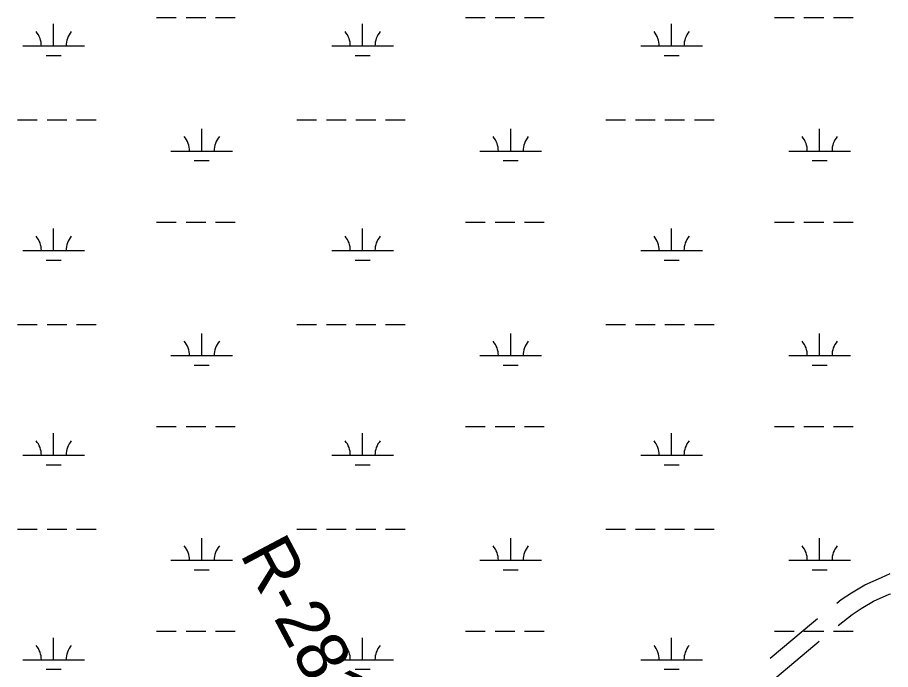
# Model space of a CAD drawing. Extents: x 3177185 to 3215018, y 812988 to 838321.
# Drawn here: x 3209735 to 3211153, y 831630 to 832690 of the extents above; entities that cross this region are included whole.
import ezdxf

# ---------------------------------------------------------------- set-up
doc = ezdxf.new("R2010")
doc.units = 0
for name, color, linetype in [('V-RIVR-RANG-IDEN', 7, 'Continuous'), ('V-ROAD-CNTR', 7, 'Continuous'), ('V-WETL-SWMP', 7, 'Continuous')]:
    doc.layers.add(name, color=color, linetype=linetype)

msp = doc.modelspace()

# ---------------------------------------------------------------- linework, layer by layer
at = {"layer": 'V-ROAD-CNTR'}
for points in [[(3211065.8, 831737.6), (3211073.3, 831743.6), (3211089.8, 831754.3), (3211111.7, 831767.4), (3211138.8, 831779.4), (3211152.9, 831786)], [(3211068.4, 831701.2), (3211090.9, 831719.3), (3211105.7, 831728.8), (3211125.5, 831740.7), (3211151.3, 831752.1), (3211153.3, 831753)], [(3210958, 831648.3), (3211028, 831707.2), (3211034.7, 831712.5)], [(3210961.1, 831611.3), (3210968.4, 831617.8), (3211037.4, 831675.9)]]:
    msp.add_lwpolyline(points, dxfattribs=at)
at = {"layer": 'V-WETL-SWMP'}
for p, q in [((3209793.8, 832643.6), (3209793.8, 832679.6)), ((3209960.9, 832690), (3209992.9, 832690)), ((3210008.9, 832690), (3210040.9, 832690)), ((3210056.9, 832690), (3210088.9, 832690)), ((3210295.7, 832643.6), (3210295.7, 832679.6)), ((3210462.8, 832690), (3210494.8, 832690)), ((3210510.8, 832690), (3210542.8, 832690)), ((3210558.8, 832690), (3210590.8, 832690)), ((3210797.7, 832643.6), (3210797.7, 832679.6)), ((3210964.7, 832690), (3210996.7, 832690)), ((3211012.7, 832690), (3211044.7, 832690)), ((3211060.7, 832690), (3211092.7, 832690)), ((3209743.8, 832643.6), (3209843.8, 832643.6)), ((3210245.7, 832643.6), (3210345.7, 832643.6)), ((3210747.7, 832643.6), (3210847.7, 832643.6)), ((3209781.8, 832628.1), (3209805.8, 832628.1)), ((3210283.7, 832628.1), (3210307.7, 832628.1)), ((3210785.7, 832628.1), (3210809.7, 832628.1)), ((3209735, 832523.5), (3209767, 832523.5)), ((3209783, 832523.5), (3209815, 832523.5)), ((3209831, 832523.5), (3209863, 832523.5)), ((3210188.9, 832523.5), (3210220.9, 832523.5)), ((3210236.9, 832523.5), (3210268.9, 832523.5)), ((3210284.9, 832523.5), (3210316.9, 832523.5)), ((3210332.9, 832523.5), (3210364.9, 832523.5)), ((3210690.8, 832523.5), (3210722.8, 832523.5)), ((3210738.8, 832523.5), (3210770.8, 832523.5)), ((3210786.8, 832523.5), (3210818.8, 832523.5)), ((3210834.8, 832523.5), (3210866.8, 832523.5)), ((3210034.3, 832472.8), (3210034.3, 832508.8)), ((3210536.2, 832472.8), (3210536.2, 832508.8)), ((3211038.1, 832472.8), (3211038.1, 832508.8)), ((3209984.3, 832472.8), (3210084.3, 832472.8)), ((3210486.2, 832472.8), (3210586.2, 832472.8)), ((3210988.1, 832472.8), (3211088.1, 832472.8)), ((3210022.3, 832457.3), (3210046.3, 832457.3)), ((3210524.2, 832457.3), (3210548.2, 832457.3)), ((3211026.1, 832457.3), (3211050.1, 832457.3)), ((3209960.9, 832357.3), (3209992.9, 832357.3)), ((3210008.9, 832357.3), (3210040.9, 832357.3)), ((3210056.9, 832357.3), (3210088.9, 832357.3)), ((3210462.8, 832357.3), (3210494.8, 832357.3)), ((3210510.8, 832357.3), (3210542.8, 832357.3)), ((3210558.8, 832357.3), (3210590.8, 832357.3)), ((3210964.7, 832357.3), (3210996.7, 832357.3)), ((3211012.7, 832357.3), (3211044.7, 832357.3)), ((3211060.7, 832357.3), (3211092.7, 832357.3)), ((3209793.8, 832310.9), (3209793.8, 832346.9)), ((3210295.7, 832310.9), (3210295.7, 832346.9)), ((3210797.7, 832310.9), (3210797.7, 832346.9)), ((3209743.8, 832310.9), (3209843.8, 832310.9)), ((3210245.7, 832310.9), (3210345.7, 832310.9)), ((3210747.7, 832310.9), (3210847.7, 832310.9)), ((3209781.8, 832295.5), (3209805.8, 832295.5)), ((3210283.7, 832295.5), (3210307.7, 832295.5)), ((3210785.7, 832295.5), (3210809.7, 832295.5)), ((3209735, 832190.8), (3209767, 832190.8)), ((3209783, 832190.8), (3209815, 832190.8)), ((3209831, 832190.8), (3209863, 832190.8)), ((3210188.9, 832190.8), (3210220.9, 832190.8)), ((3210236.9, 832190.8), (3210268.9, 832190.8)), ((3210284.9, 832190.8), (3210316.9, 832190.8)), ((3210332.9, 832190.8), (3210364.9, 832190.8)), ((3210690.8, 832190.8), (3210722.8, 832190.8)), ((3210738.8, 832190.8), (3210770.8, 832190.8)), ((3210786.8, 832190.8), (3210818.8, 832190.8)), ((3210834.8, 832190.8), (3210866.8, 832190.8)), ((3210034.3, 832140.1), (3210034.3, 832176.1)), ((3210536.2, 832140.1), (3210536.2, 832176.1)), ((3211038.1, 832140.1), (3211038.1, 832176.1)), ((3209984.3, 832140.1), (3210084.3, 832140.1)), ((3210486.2, 832140.1), (3210586.2, 832140.1)), ((3210988.1, 832140.1), (3211088.1, 832140.1)), ((3210022.3, 832124.7), (3210046.3, 832124.7)), ((3210524.2, 832124.7), (3210548.2, 832124.7)), ((3211026.1, 832124.7), (3211050.1, 832124.7)), ((3209793.8, 831978.2), (3209793.8, 832014.2)), ((3209960.9, 832024.7), (3209992.9, 832024.7)), ((3210008.9, 832024.7), (3210040.9, 832024.7)), ((3210056.9, 832024.7), (3210088.9, 832024.7)), ((3210295.7, 831978.2), (3210295.7, 832014.2)), ((3210462.8, 832024.7), (3210494.8, 832024.7)), ((3210510.8, 832024.7), (3210542.8, 832024.7)), ((3210558.8, 832024.7), (3210590.8, 832024.7)), ((3210797.7, 831978.2), (3210797.7, 832014.2)), ((3210964.7, 832024.7), (3210996.7, 832024.7)), ((3211012.7, 832024.7), (3211044.7, 832024.7)), ((3211060.7, 832024.7), (3211092.7, 832024.7)), ((3209743.8, 831978.2), (3209843.8, 831978.2)), ((3210245.7, 831978.2), (3210345.7, 831978.2)), ((3210747.7, 831978.2), (3210847.7, 831978.2)), ((3209781.8, 831962.8), (3209805.8, 831962.8)), ((3210283.7, 831962.8), (3210307.7, 831962.8)), ((3210785.7, 831962.8), (3210809.7, 831962.8)), ((3209735, 831858.2), (3209767, 831858.2)), ((3209783, 831858.2), (3209815, 831858.2)), ((3209831, 831858.2), (3209863, 831858.2)), ((3210188.9, 831858.2), (3210220.9, 831858.2)), ((3210236.9, 831858.2), (3210268.9, 831858.2)), ((3210284.9, 831858.2), (3210316.9, 831858.2)), ((3210332.9, 831858.2), (3210364.9, 831858.2)), ((3210690.8, 831858.2), (3210722.8, 831858.2)), ((3210738.8, 831858.2), (3210770.8, 831858.2)), ((3210786.8, 831858.2), (3210818.8, 831858.2)), ((3210834.8, 831858.2), (3210866.8, 831858.2)), ((3210034.3, 831807.4), (3210034.3, 831843.4)), ((3210536.2, 831807.4), (3210536.2, 831843.4)), ((3211038.1, 831807.4), (3211038.1, 831843.4)), ((3209984.3, 831807.4), (3210084.3, 831807.4)), ((3210486.2, 831807.4), (3210586.2, 831807.4)), ((3210988.1, 831807.4), (3211088.1, 831807.4)), ((3210022.3, 831792), (3210046.3, 831792)), ((3210524.2, 831792), (3210548.2, 831792)), ((3211026.1, 831792), (3211050.1, 831792)), ((3209960.9, 831692), (3209992.9, 831692)), ((3210008.9, 831692), (3210040.9, 831692)), ((3210056.9, 831692), (3210088.9, 831692)), ((3210462.8, 831692), (3210494.8, 831692)), ((3210510.8, 831692), (3210542.8, 831692)), ((3210558.8, 831692), (3210590.8, 831692)), ((3210964.7, 831692), (3210996.7, 831692)), ((3211012.7, 831692), (3211044.7, 831692)), ((3211060.7, 831692), (3211092.7, 831692)), ((3209793.8, 831645.5), (3209793.8, 831681.5)), ((3210295.7, 831645.5), (3210295.7, 831681.5)), ((3210797.7, 831645.5), (3210797.7, 831681.5)), ((3209743.8, 831645.5), (3209843.8, 831645.5)), ((3210245.7, 831645.5), (3210345.7, 831645.5)), ((3210747.7, 831645.5), (3210847.7, 831645.5)), ((3209781.8, 831630.1), (3209805.8, 831630.1)), ((3210283.7, 831630.1), (3210307.7, 831630.1)), ((3210785.7, 831630.1), (3210809.7, 831630.1))]:
    msp.add_line(p, q, dxfattribs=at)
for centre, start, end in [((3209738.6, 832644), 359.2282, 40.7718), ((3209849.1, 832644), 139.2282, 180.7718), ((3210240.5, 832644), 359.2282, 40.7718), ((3210351, 832644), 139.2282, 180.7718), ((3210742.4, 832644), 359.2282, 40.7718), ((3210852.9, 832644), 139.2282, 180.7718), ((3209979.1, 832473.2), 359.2282, 40.7718), ((3210089.6, 832473.2), 139.2282, 180.7718), ((3210481, 832473.2), 359.2282, 40.7718), ((3210591.5, 832473.2), 139.2282, 180.7718), ((3210982.9, 832473.2), 359.2282, 40.7718), ((3211093.4, 832473.2), 139.2282, 180.7718), ((3209738.6, 832311.4), 359.2282, 40.7718), ((3209849.1, 832311.4), 139.2282, 180.7718), ((3210240.5, 832311.4), 359.2282, 40.7718), ((3210351, 832311.4), 139.2282, 180.7718), ((3210742.4, 832311.4), 359.2282, 40.7718), ((3210852.9, 832311.4), 139.2282, 180.7718), ((3209979.1, 832140.6), 359.2282, 40.7718), ((3210089.6, 832140.6), 139.2282, 180.7718), ((3210481, 832140.6), 359.2282, 40.7718), ((3210591.5, 832140.6), 139.2282, 180.7718), ((3210982.9, 832140.6), 359.2282, 40.7718), ((3211093.4, 832140.6), 139.2282, 180.7718), ((3209738.6, 831978.7), 359.2282, 40.7718), ((3209849.1, 831978.7), 139.2282, 180.7718), ((3210240.5, 831978.7), 359.2282, 40.7718), ((3210351, 831978.7), 139.2282, 180.7718), ((3210742.4, 831978.7), 359.2282, 40.7718), ((3210852.9, 831978.7), 139.2282, 180.7718), ((3209979.1, 831807.9), 359.2282, 40.7718), ((3210089.6, 831807.9), 139.2282, 180.7718), ((3210481, 831807.9), 359.2282, 40.7718), ((3210591.5, 831807.9), 139.2282, 180.7718), ((3210982.9, 831807.9), 359.2282, 40.7718), ((3211093.4, 831807.9), 139.2282, 180.7718), ((3209738.6, 831646), 359.2282, 40.7718), ((3209849.1, 831646), 139.2282, 180.7718), ((3210240.5, 831646), 359.2282, 40.7718), ((3210351, 831646), 139.2282, 180.7718), ((3210742.4, 831646), 359.2282, 40.7718), ((3210852.9, 831646), 139.2282, 180.7718)]:
    msp.add_arc(centre, 35.2, start, end, dxfattribs=at)

# ---------------------------------------------------------------- texts
at = {"layer": 'V-RIVR-RANG-IDEN'}
msp.add_text('R-281.05', height=83, rotation=297.9499, dxfattribs=at).set_placement((3210095.5, 831817.7))

doc.saveas('drawing.dxf')
